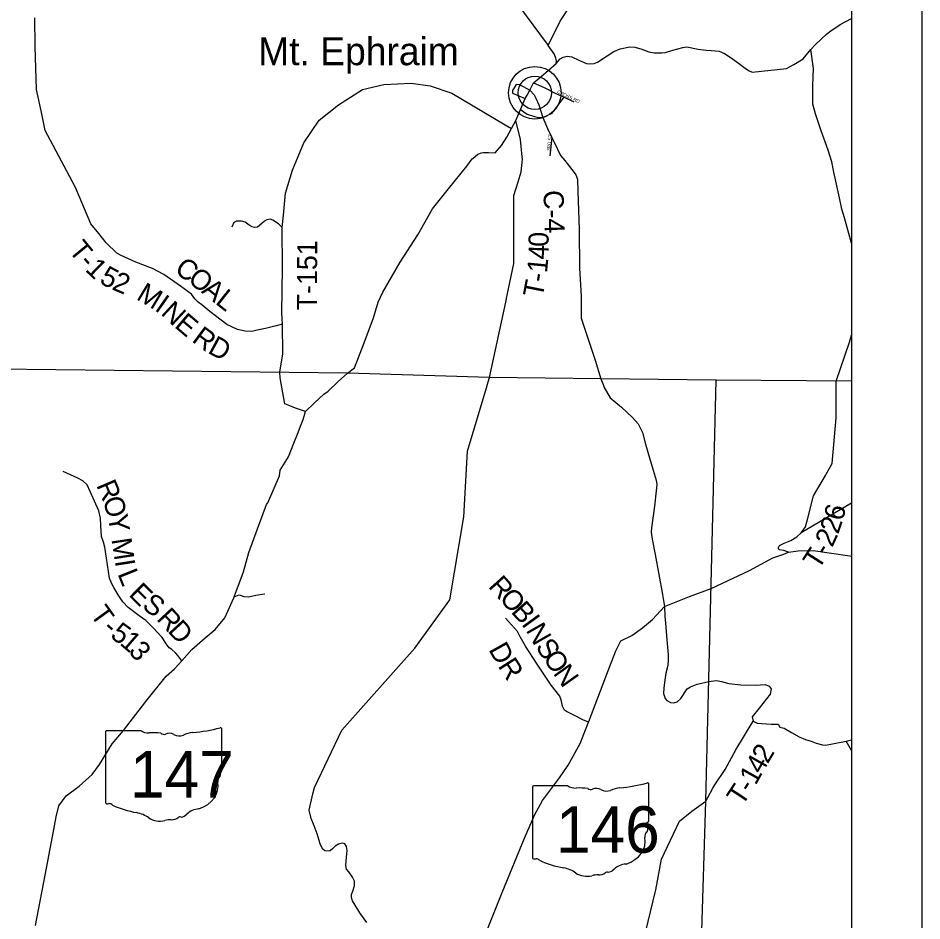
# Model space of a CAD drawing. Extents: x -22 to 431, y -18 to 160.
# Drawn here: x 329.433 to 331.995, y 151.169 to 153.727 of the extents above; entities that cross this region are included whole.
import ezdxf

# ---------------------------------------------------------------- set-up
doc = ezdxf.new("R2010")
doc.units = 0
for name, color, linetype in [('GM_X_Adjacent_County', 7, 'Continuous'), ('GM_X_Adjacent_County_Text', 7, 'Continuous'), ('GM_X_Airport_Location_Class_2', 7, 'Continuous'), ('GM_X_City_Street', 7, 'Continuous'), ('GM_X_City_Street_Text', 7, 'Continuous'), ('GM_X_County_Road', 7, 'Continuous'), ('GM_X_County_ROW', 7, 'Continuous'), ('GM_X_County_Subdivision', 7, 'Continuous'), ('GM_X_Major_River_Text', 7, 'Continuous'), ('GM_X_Minor_River_Text', 7, 'Continuous'), ('GM_X_Section', 7, 'Continuous'), ('GM_X_Township_Road', 7, 'Continuous'), ('GM_X_Township_ROW', 7, 'Continuous')]:
    doc.layers.add(name, color=color, linetype=linetype)

msp = doc.modelspace()

# ---------------------------------------------------------------- linework, layer by layer
at = {"layer": 'GM_X_Adjacent_County_Text'}
for points in [[(330.5391, 154.2085), (330.5409, 154.2077), (330.5444, 154.2062), (330.5894, 154.1223), (330.6324, 154.0493), (330.6504, 154.0354), (330.7108, 154.0169), (330.783, 153.9977), (330.8041, 153.9716), (330.8153, 153.9338), (330.8009, 153.8877), (330.7994, 153.8297), (330.8518, 153.7627), (330.9355, 153.6499)], [(330.9583, 153.5987), (330.9698, 153.6123), (330.9785, 153.6165), (330.9898, 153.6192), (331.0024, 153.6174), (331.0222, 153.6085), (331.0439, 153.5991), (331.0518, 153.5981), (331.0655, 153.5989), (331.0757, 153.6028), (331.1025, 153.62), (331.1221, 153.6331), (331.1395, 153.6404), (331.1668, 153.6463), (331.1812, 153.6453), (331.198, 153.6405), (331.2204, 153.6319), (331.236, 153.6286), (331.2576, 153.6287), (331.2678, 153.6296), (331.289, 153.6362), (331.3174, 153.6443), (331.3288, 153.6456), (331.3607, 153.6397), (331.3831, 153.6365), (331.3979, 153.6358), (331.4199, 153.6337), (331.4351, 153.6273), (331.4572, 153.6131), (331.4897, 153.5879), (331.5034, 153.5785), (331.5137, 153.574), (331.6107, 153.5842), (331.6322, 153.5957), (331.6587, 153.6122), (331.6799, 153.6384), (331.6923, 153.6513), (331.7093, 153.6673), (331.7245, 153.6819), (331.7371, 153.691), (331.7633, 153.7089), (331.7949, 153.7264)], [(330.8839, 153.5236), (330.8954, 153.5098), (330.9004, 153.5004), (330.9095, 153.4812), (330.9207, 153.446), (330.9337, 153.4146), (330.9462, 153.3889), (330.9527, 153.3755), (330.9709, 153.3383), (330.9827, 153.3235), (331.0088, 153.2902), (331.0138, 153.2829), (331.0187, 153.2712), (331.0199, 153.2363), (331.0237, 153.1285), (331.0245, 153.0184), (331.0295, 152.9395), (331.0291, 152.8768), (331.0687, 152.7577), (331.0845, 152.7051), (331.091, 152.6892)], [(331.091, 152.6892), (331.0945, 152.6806), (331.1112, 152.6513), (331.1434, 152.6248), (331.1745, 152.5961), (331.1906, 152.5777), (331.2032, 152.553), (331.2117, 152.5201), (331.223, 152.481), (331.2329, 152.4461), (331.2417, 152.418), (331.2432, 152.4063), (331.2413, 152.3877), (331.2368, 152.344), (331.2284, 152.2832), (331.2277, 152.2707), (331.2307, 152.2514), (331.2391, 152.2073), (331.2592, 152.0938), (331.2648, 152.0599)], [(331.2648, 152.0599), (331.2665, 152.0323), (331.268, 152.0137), (331.2703, 151.9883), (331.273, 151.9556), (331.2752, 151.9241), (331.2752, 151.9089), (331.2745, 151.893), (331.2692, 151.8709), (331.2658, 151.8516), (331.2635, 151.8299), (331.2628, 151.8136), (331.2673, 151.7992), (331.2715, 151.7935), (331.2818, 151.7882), (331.292, 151.7874), (331.3007, 151.7901), (331.3113, 151.7996), (331.3298, 151.8271), (331.3386, 151.8328), (331.3581, 151.8397), (331.3908, 151.8478), (331.4121, 151.8503), (331.4169, 151.8495)], [(331.4169, 151.8495), (331.4266, 151.8478), (331.4479, 151.8422), (331.4819, 151.8384), (331.524, 151.8371), (331.551, 151.839), (331.5617, 151.8346), (331.5673, 151.8265), (331.565, 151.8122), (331.534, 151.7718), (331.5139, 151.7473), (331.5164, 151.7357), (331.5277, 151.7297), (331.5673, 151.7272), (331.5874, 151.7266), (331.592, 151.7181), (331.6041, 151.715), (331.6254, 151.7036), (331.6466, 151.6907), (331.6648, 151.6835), (331.6811, 151.679), (331.6951, 151.6733), (331.713, 151.668), (331.7217, 151.6672), (331.7418, 151.6707), (331.7805, 151.679), (331.7949, 151.6821)]]:
    msp.add_lwpolyline(points, dxfattribs=at)
at = {"layer": 'GM_X_Airport_Location_Class_2'}
for p, q in [((329.7806, 151.7083), (329.6841, 151.7083)), ((330.0104, 151.6086), (330.0104, 151.7133)), ((329.6809, 151.7049), (329.6809, 151.5048)), ((330.0104, 151.6086), (330.0104, 151.6086)), ((330.9911, 151.552), (330.8945, 151.552)), ((331.2209, 151.4522), (331.2209, 151.5569)), ((330.8913, 151.5485), (330.8913, 151.3484)), ((331.2209, 151.4523), (331.2209, 151.4522))]:
    msp.add_line(p, q, dxfattribs=at)
for centre, major_axis, start_param, end_param in [((329.6846, 151.7053), (0.00382, 0), 1.712693, 3.28349), ((329.8036, 151.7316), (0.037, 0), 4.042523, 4.731795), ((329.893, 151.9812), (0.3495, 0), 4.814394, 5.042369), ((330.0068, 151.7137), (0.00367, 0), 6.141152, 7.989035), ((329.8159, 151.596), (0.133, 0), 1.404758, 1.657858), ((329.8461, 151.7064), (0.0107, 0), 3.836095, 5.185415), ((329.8617, 151.6832), (0.0222, 0), 0.950623, 2.079405), ((329.8904, 151.715), (0.0267, 0), 4.081561, 5.145723), ((329.9376, 151.6472), (0.0703, 0), 1.699011, 2.107814), ((330.0096, 151.6009), (0.00568, 0), 1.883978, 3.671073), ((330.0065, 151.6082), (0.00393, 0), 5.05454, 6.418171), ((330.0236, 151.5648), (0.0248, 0), 2.387724, 3.262537), ((329.9735, 151.5877), (0.0341, 0), 5.934695, 6.695948), ((329.9126, 151.5515), (0.0874, 0), 5.101752, 6.440018), ((330.8951, 151.5489), (0.00382, 0), 1.712693, 3.28349), ((331.0141, 151.5752), (0.037, 0), 4.042523, 4.731795), ((331.1035, 151.8248), (0.3495, 0), 4.814394, 5.042369), ((331.2172, 151.5574), (0.00367, 0), 6.141152, 7.989035), ((331.0263, 151.4396), (0.133, 0), 1.404758, 1.657858), ((331.0565, 151.55), (0.0107, 0), 3.836095, 5.185415), ((331.0722, 151.5268), (0.0222, 0), 0.950623, 2.079405), ((331.1009, 151.5586), (0.0267, 0), 4.081561, 5.145723), ((331.1481, 151.4908), (0.0703, 0), 1.699011, 2.107814), ((329.6847, 151.5043), (0.00385, 0), 3.00124, 4.508301), ((329.6852, 151.5248), (0.0294, 0), 4.665946, 4.897461), ((329.6913, 151.4932), (0.0106, 0), 0.519207, 1.627899), ((329.8251, 151.673), (0.2524, 0), 4.195997, 4.488961), ((329.7498, 151.4149), (0.079, 0), 0.823519, 1.323587), ((329.9495, 151.4486), (0.0479, 0), 1.647645, 2.488434), ((329.8352, 151.4922), (0.0501, 0), 4.026481, 4.996735), ((329.8642, 151.4231), (0.0412, 0), 1.495662, 1.94098), ((329.8679, 151.4773), (0.0267, 0), 4.691044, 5.507374), ((329.892, 151.4579), (0.00752, 0), 1.147584, 2.315152), ((329.8888, 151.4854), (0.0282, 0), 4.937069, 5.64225), ((331.217, 151.4518), (0.00393, 0), 5.05454, 6.418171), ((331.22, 151.4445), (0.00568, 0), 1.883978, 3.671073), ((331.1839, 151.4313), (0.0341, 0), 5.934695, 6.695948), ((331.1231, 151.3951), (0.0874, 0), 5.101752, 6.440018), ((331.234, 151.4084), (0.0248, 0), 2.387724, 3.262537), ((330.8951, 151.348), (0.00385, 0), 3.00124, 4.508301), ((330.8957, 151.3684), (0.0294, 0), 4.665946, 4.897461), ((330.9017, 151.3368), (0.0106, 0), 0.519207, 1.627899), ((331.0355, 151.5166), (0.2524, 0), 4.195997, 4.488961), ((331.1599, 151.2922), (0.0479, 0), 1.647645, 2.488434), ((330.9603, 151.2585), (0.079, 0), 0.823519, 1.323587), ((331.0457, 151.3359), (0.0501, 0), 4.026481, 4.996735), ((331.0747, 151.2667), (0.0412, 0), 1.495662, 1.94098), ((331.0783, 151.3209), (0.0267, 0), 4.691044, 5.507374), ((331.1025, 151.3015), (0.00752, 0), 1.147584, 2.315152), ((331.0993, 151.329), (0.0282, 0), 4.937069, 5.64225)]:
    msp.add_ellipse(centre, major_axis=major_axis, ratio=0.8, start_param=start_param, end_param=end_param, dxfattribs=at)
at = {"layer": 'GM_X_County_Road'}
msp.add_line((331.7949, 152.3532), (331.6523, 152.2693), dxfattribs=at)
for points in [[(329.6618, 153.1167), (329.6397, 153.1441), (329.5957, 153.2474), (329.564, 153.3074), (329.5103, 153.4092), (329.5013, 153.4512), (329.4855, 153.5252), (329.482, 153.647), (329.4808, 153.7283)], [(331.7949, 153.09), (331.775, 153.1618), (331.7683, 153.1864), (331.7617, 153.2182), (331.7456, 153.2906), (331.7397, 153.3202), (331.7292, 153.3531), (331.7091, 153.4076), (331.6936, 153.4565), (331.6858, 153.4838), (331.6858, 153.5365), (331.6877, 153.5843), (331.6799, 153.6384)], [(330.1819, 153.134), (330.1858, 153.1694), (330.1914, 153.2317), (330.2107, 153.2963), (330.2435, 153.374), (330.2867, 153.4381), (330.3414, 153.4817), (330.4097, 153.5251), (330.4699, 153.5388), (330.5477, 153.5432), (330.601, 153.5355), (330.6628, 153.5143), (330.8135, 153.4251)], [(330.7624, 152.6868), (330.7625, 152.6869), (330.769, 152.7088), (330.8153, 152.922), (330.8195, 152.9421)], [(331.7518, 152.6987), (331.79, 152.8089), (331.7949, 152.8287)], [(330.2689, 151.5296), (330.273, 151.5478), (330.3504, 151.7101), (330.5573, 151.9421), (330.6573, 152.0788), (330.6965, 152.3144), (330.7073, 152.5005), (330.7624, 152.6868)], [(331.7234, 152.4353), (331.7405, 152.465), (331.7518, 152.5949), (331.7518, 152.6985), (331.7518, 152.6987)], [(330.8216, 150.5879), (330.8328, 150.6354), (330.8488, 150.6765), (330.8807, 150.7269), (330.9307, 150.7941), (331.0165, 150.8866), (331.113, 150.9773), (331.1663, 151.0472), (331.2116, 151.1364), (331.2403, 151.2577), (331.2571, 151.3441), (331.3077, 151.4521), (331.3427, 151.4799), (331.3823, 151.5089), (331.3878, 151.5189)]]:
    msp.add_lwpolyline(points, dxfattribs=at)
at = {"layer": 'GM_X_County_ROW'}
for points in [[(329.4828, 151.1562), (329.5102, 151.2988), (329.532, 151.4135), (329.5411, 151.4642), (329.549, 151.4958), (329.5699, 151.5239), (329.6059, 151.5507), (329.643, 151.5839), (329.6638, 151.6124), (329.7002, 151.6711), (329.7316, 151.7088), (329.7952, 151.7907), (329.8533, 151.8627), (329.8763, 151.8838), (329.8969, 151.9066), (329.9259, 151.9386), (329.9633, 151.9711), (329.9915, 151.9951), (330.0194, 152.0279), (330.0444, 152.0852), (330.0453, 152.0877), (330.0722, 152.1582), (330.0869, 152.2128), (330.1113, 152.2804), (330.1376, 152.3488), (330.141, 152.3542), (330.1744, 152.4303), (330.1762, 152.4464), (330.1994, 152.4847), (330.2151, 152.5233), (330.2254, 152.5489), (330.2356, 152.576), (330.2411, 152.5898), (330.2481, 152.6123), (330.2731, 152.6377), (330.2997, 152.6615), (330.3118, 152.6702), (330.3403, 152.698), (330.3669, 152.7213), (330.3866, 152.7368), (330.414, 152.8071), (330.4407, 152.8785), (330.4533, 152.922), (330.4665, 152.9511), (330.5161, 153.0362), (330.5659, 153.1137), (330.6073, 153.1865), (330.6535, 153.2438), (330.7046, 153.3077), (330.7206, 153.3285), (330.7218, 153.3295), (330.7365, 153.3416), (330.7468, 153.3458), (330.7525, 153.3466), (330.7661, 153.3462), (330.7851, 153.3458), (330.8033, 153.366), (330.818, 153.39), (330.8313, 153.4145), (330.8436, 153.4371), (330.8571, 153.4685), (330.8701, 153.4991), (330.8761, 153.509), (330.8839, 153.5236), (330.8943, 153.5437), (330.9147, 153.5607), (330.9583, 153.5987), (330.959, 153.6059), (330.9575, 153.6135), (330.9526, 153.626), (330.9355, 153.6499), (330.9692, 153.7186), (330.9967, 153.7604)], [(330.7594, 151.1366), (330.8051, 151.2498), (330.8689, 151.4035), (330.8982, 151.4713), (330.9197, 151.5104), (330.9681, 151.5746), (330.9926, 151.6111), (331.0262, 151.6724), (331.0497, 151.7323), (331.0507, 151.7347), (331.1091, 151.888), (331.1274, 151.935), (331.1417, 151.9631), (331.1731, 151.9783), (331.2031, 151.9993), (331.2309, 152.0236), (331.2648, 152.0599), (331.3364, 152.0881), (331.3974, 152.1111), (331.5061, 152.1624), (331.5723, 152.1981), (331.6034, 152.2084), (331.6171, 152.2141), (331.6442, 152.2176), (331.6863, 152.2188), (331.7909, 152.2033), (331.7949, 152.203)]]:
    msp.add_lwpolyline(points, dxfattribs=at)
at = {"layer": 'GM_X_Major_River_Text'}
for p, q in [((330.3669, 152.7213), (328.6006, 152.7423)), ((330.769, 152.7088), (330.3669, 152.7213)), ((331.0845, 152.7051), (330.769, 152.7088)), ((331.4121, 152.7014), (331.0845, 152.7051)), ((331.3823, 151.5089), (331.4121, 152.7014)), ((331.7949, 152.6982), (331.4121, 152.7014)), ((331.3449, 150.2891), (331.3823, 151.5089))]:
    msp.add_line(p, q, dxfattribs=at)
at = {"layer": 'GM_X_Minor_River_Text'}
msp.add_line((331.7949, 151.6518), (331.7805, 151.679), dxfattribs=at)
for points in [[(330.8135, 153.4251), (330.8135, 153.4251), (330.8313, 153.4145)], [(330.8622, 153.3344), (330.8622, 153.3346), (330.8569, 153.3837), (330.8436, 153.4371)], [(330.8438, 153.2428), (330.8505, 153.2638), (330.8594, 153.2915), (330.863, 153.3272), (330.8622, 153.3344)], [(330.8195, 152.9421), (330.8385, 153.0318), (330.8379, 153.2246), (330.8437, 153.2427), (330.8438, 153.2428)], [(330.1819, 153.134), (330.1712, 153.1446), (330.1548, 153.1551), (330.1476, 153.1573), (330.1381, 153.1561), (330.1313, 153.1523), (330.1177, 153.14), (330.1113, 153.1354), (330.1033, 153.1338), (330.0965, 153.1357), (330.0877, 153.1402), (330.0767, 153.1488), (330.066, 153.1522), (330.0524, 153.1517), (330.0444, 153.1482), (330.0392, 153.1353)], [(330.183, 152.8602), (330.1607, 152.8545), (330.1346, 152.8479), (330.1108, 152.8428), (330.0956, 152.8392), (330.0766, 152.8406), (330.0546, 152.845), (330.0249, 152.8596), (329.9768, 152.8957), (329.9536, 152.9145), (329.9436, 152.9224), (329.9341, 152.9322), (329.9245, 152.9447), (329.8936, 152.968), (329.8459, 153.001), (329.8143, 153.0179), (329.7672, 153.0361), (329.7249, 153.0548), (329.7127, 153.0611), (329.6829, 153.0905), (329.6618, 153.1167)], [(330.183, 152.8602), (330.181, 152.8926), (330.1823, 153.019), (330.1819, 153.134)], [(330.175, 152.7252), (330.1833, 152.7753), (330.183, 152.8602)], [(330.1881, 152.6391), (330.176, 152.7082), (330.1748, 152.7236), (330.175, 152.7252)], [(330.2481, 152.6123), (330.2198, 152.6226), (330.2034, 152.6291), (330.1889, 152.6345), (330.1881, 152.6391)], [(329.8969, 151.9066), (329.8856, 151.9209), (329.8795, 151.9288), (329.8688, 151.9379), (329.8616, 151.9435), (329.8535, 151.953), (329.8416, 151.9722), (329.8156, 152.0001), (329.795, 152.0209), (329.7763, 152.034), (329.745, 152.0573), (329.7301, 152.0732), (329.7167, 152.0932), (329.7048, 152.114), (329.6987, 152.1246), (329.6925, 152.1409), (329.6837, 152.1974), (329.6793, 152.2281), (329.675, 152.2425), (329.6692, 152.2584), (329.6675, 152.2895), (329.6666, 152.3108), (329.6619, 152.3316), (329.6379, 152.3857), (329.6287, 152.405), (329.6169, 152.4167), (329.6024, 152.4242), (329.5613, 152.4425)], [(331.6171, 152.2141), (331.6035, 152.2188), (331.5913, 152.2206), (331.5883, 152.2233), (331.5879, 152.2278), (331.5912, 152.2332), (331.6049, 152.2397), (331.6234, 152.2474), (331.64, 152.2574), (331.6523, 152.2693), (331.6645, 152.2861), (331.6715, 152.3108), (331.6877, 152.3736), (331.7213, 152.4318), (331.7234, 152.4353)], [(330.0453, 152.0877), (330.0551, 152.0911), (330.06, 152.0934), (330.0654, 152.0915), (330.0726, 152.0889), (330.0863, 152.0875), (330.1071, 152.0919), (330.1321, 152.0958)], [(331.0497, 151.7323), (331.0342, 151.7393), (331.0106, 151.7509), (330.9877, 151.7629), (330.982, 151.7667), (330.9762, 151.7777), (330.9731, 151.7917), (330.9684, 151.8057), (330.9443, 151.8374), (330.904, 151.8964), (330.8714, 151.9474), (330.8564, 151.9739), (330.8491, 151.989), (330.8143, 152.0275)], [(331.4023, 151.5454), (331.4076, 151.5551), (331.4375, 151.5984), (331.4674, 151.6539), (331.5164, 151.7357)], [(330.4215, 151.1649), (330.402, 151.1925), (330.3885, 151.2144), (330.3809, 151.2265), (330.3781, 151.2356), (330.3785, 151.244), (330.3818, 151.2535), (330.3866, 151.2684), (330.387, 151.2752), (330.3865, 151.2824), (330.3808, 151.293), (330.3708, 151.3081), (330.3639, 151.3164), (330.3623, 151.3259), (330.364, 151.3502), (330.3654, 151.3688), (330.3642, 151.3806), (330.3596, 151.3878), (330.3524, 151.3893), (330.341, 151.3865), (330.3323, 151.3811), (330.3252, 151.3742), (330.318, 151.3681), (330.3116, 151.3666), (330.3028, 151.368), (330.2963, 151.3737), (330.2894, 151.3877), (330.2808, 151.4165), (330.2723, 151.4384), (330.2642, 151.4593), (330.2583, 151.4831), (330.2689, 151.5296), (330.2689, 151.5296)], [(331.3878, 151.5189), (331.4023, 151.5454)]]:
    msp.add_lwpolyline(points, dxfattribs=at)
at = {"layer": 'GM_X_Section'}
msp.add_line((331.7949, 159.9199), (331.7949, 147.6799), dxfattribs=at)
msp.add_lwpolyline([(319.3549, 160.1199), (331.9949, 160.1199), (331.9949, 147.4799), (319.3549, 147.4799)], close=True, dxfattribs=at)
at = {"layer": 'GM_X_Township_Road'}
for radius in [0.0744, 0.0472]:
    msp.add_circle((330.8977, 153.5158), radius, dxfattribs=at)
at = {"layer": 'GM_X_Township_ROW'}
for points in [[(330.8839, 153.5236), (330.8544, 153.5379), (330.8444, 153.5389), (330.8348, 153.5225), (330.834, 153.5148), (330.8701, 153.4991)], [(330.8943, 153.5437), (330.9238, 153.5304), (330.9593, 153.5131), (330.9805, 153.5032), (331.0086, 153.4897)], [(330.8571, 153.4685), (330.8764, 153.4556), (330.8966, 153.4481), (330.9083, 153.4459), (330.9207, 153.446), (330.9468, 153.4578), (330.9805, 153.5032)], [(330.9462, 153.3889), (330.94, 153.3371)]]:
    msp.add_lwpolyline(points, dxfattribs=at)

# ---------------------------------------------------------------- texts
at = {"layer": 'GM_X_Adjacent_County'}
msp.add_text('Mt. Ephraim', height=0.078914, rotation=0, dxfattribs=at).set_placement((330.1136, 153.5939))
at = {"layer": 'GM_X_Airport_Location_Class_2'}
for s, p in [('147', (329.7503, 151.5189)), ('146', (330.9576, 151.3625))]:
    msp.add_text(s, height=0.13184, dxfattribs=at).set_placement(p)
at = {"layer": 'GM_X_City_Street'}
msp.add_text('C-4', height=0.05682, rotation=271.8318, dxfattribs=at).set_placement((330.9221, 153.2391))
at = {"layer": 'GM_X_City_Street_Text'}
for s, height, rotation, p in [('0', 0.0568, 90, (330.9369, 153.0794)), ('T', 0.0568, 309.3847, (329.5743, 153.0683)), ('T-151', 0.05682, 89.7192, (330.2802, 152.8991)), ('4', 0.0568, 88.1528, (330.9357, 153.0424)), ('-', 0.0568, 311.7876, (329.6029, 153.0335)), ('1', 0.0568, 315.3503, (329.6211, 153.0133)), ('C', 0.0568, 324.2831, (329.8737, 153.0085)), ('1', 0.0568, 84.4584, (330.9321, 153.0036)), ('5', 0.0568, 332.4008, (329.6609, 152.9779)), ('O', 0.0568, 322.0627, (329.9111, 152.9816)), ('2', 0.0568, 337.0465, (329.6964, 152.9595)), ('T', 0.0568, 78.9169, (330.9193, 152.9329)), ('-', 0.0568, 80.7641, (330.9278, 152.9766)), ('M', 0.0568, 329.0889, (329.7656, 152.9321)), ('A', 0.0568, 321.5934, (329.9504, 152.9509)), ('I', 0.0568, 325.0476, (329.8177, 152.9009)), ('L', 0.0568, 321.5905, (329.9896, 152.9199)), ('N', 0.0568, 317.2931, (329.8352, 152.8889)), ('E', 0.0568, 319.6393, (329.8738, 152.8533)), ('R', 0.0568, 323.5067, (329.9233, 152.8124)), ('D', 0.0568, 331.4817, (329.9681, 152.78)), ('R', 0.0568, 293.093, (329.654, 152.4041)), ('O', 0.0568, 288.3935, (329.6718, 152.3623)), ('6', 0.0568, 74.9764, (331.7701, 152.3003)), ('Y', 0.0568, 279.1605, (329.687, 152.3172)), ('2', 0.0568, 71.0462, (331.7575, 152.2631)), ('2', 0.0568, 65.4654, (331.7407, 152.2257)), ('M', 0.0568, 278.6999, (329.6976, 152.2507)), ('T', 0.0568, 57.3786, (331.7019, 152.162)), ('-', 0.0568, 59.8213, (331.7262, 152.2001)), ('I', 0.0568, 278.9483, (329.707, 152.1895)), ('L', 0.0568, 291.8344, (329.7143, 152.153)), ('R', 0.0568, 312.1009, (330.7635, 152.1159)), ('E', 0.0568, 315.3705, (329.7441, 152.0924)), ('S', 0.0568, 324.3681, (329.7818, 152.0563)), ('O', 0.0568, 312.1036, (330.7948, 152.0813)), ('T', 0.0568, 305.8122, (329.6355, 152.0377)), ('B', 0.0568, 311.6394, (330.8282, 152.0443)), ('R', 0.0568, 313.1948, (329.8233, 152.0236)), ('I', 0.0568, 306.2392, (330.8583, 152.0105)), ('5', 0.0568, 323.9344, (329.6916, 151.9739)), ('D', 0.0568, 312.6219, (329.8551, 151.9897)), ('N', 0.0568, 299.8054, (330.8712, 151.9931)), ('-', 0.0568, 318.2685, (329.6694, 151.9933)), ('1', 0.0568, 319.3869, (329.7189, 151.954)), ('3', 0.0568, 310.266, (329.7438, 151.9329)), ('S', 0.0568, 303.313, (330.898, 151.9465)), ('D', 0.0568, 299.1774, (330.7655, 151.9385)), ('R', 0.0568, 302.5804, (330.7918, 151.8917)), ('O', 0.0568, 303.4294, (330.9192, 151.9143)), ('N', 0.0568, 305.3524, (330.9479, 151.8709)), ('2', 0.0568, 59.221, (331.5577, 151.6125)), ('4', 0.0568, 60.5875, (331.5407, 151.5823)), ('1', 0.0568, 60.6469, (331.5235, 151.5518)), ('T', 0.0568, 56.6653, (331.4855, 151.4928)), ('-', 0.0568, 57.844, (331.5096, 151.5294))]:
    msp.add_text(s, height=height, rotation=rotation, dxfattribs=at).set_placement(p)
at = {"layer": 'GM_X_County_Subdivision'}
for s, rotation, p in [('CROSS RD', 334.5725, (330.9599, 153.5153)), ('3RD ST', 82.5682, (330.9408, 153.3508))]:
    msp.add_text(s, height=0.00947, rotation=rotation, dxfattribs=at).set_placement(p)

doc.saveas('drawing.dxf')
